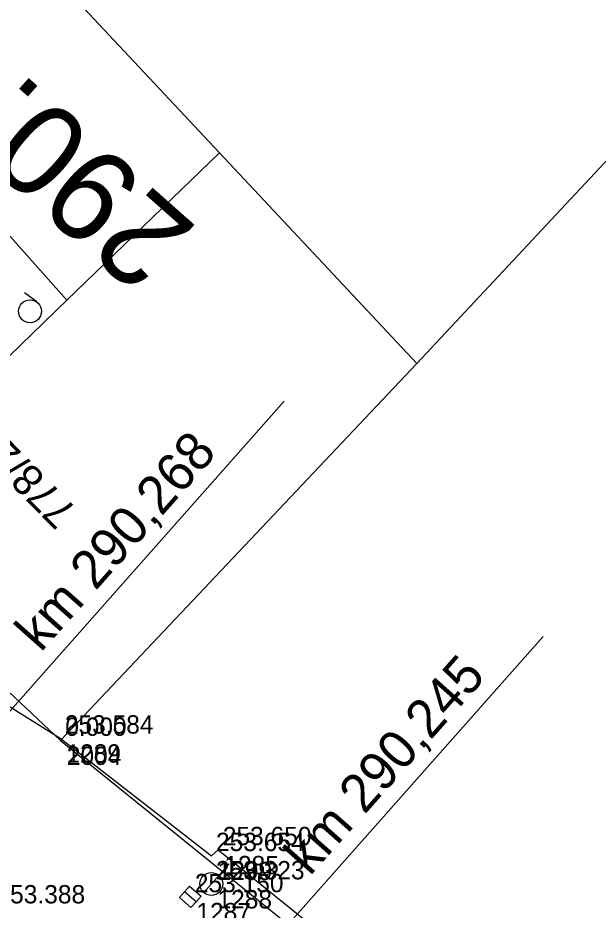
# Model space of a CAD drawing. Extents: x -496688 to -495455, y -1089309 to -1088026.
# Drawn here: x -496446 to -496408.1, y -1088158.4 to -1088100 of the extents above; entities that cross this region are included whole.
import ezdxf

# ---------------------------------------------------------------- set-up
doc = ezdxf.new("R2010")
doc.units = 0
for name, color, linetype in [('Vrstva 17', 7, 'Continuous'), ('Vrstva 43', 7, 'Continuous'), ('Vrstva 47', 7, 'Continuous'), ('Vrstva 53', 7, 'Continuous'), ('Vrstva 55', 7, 'Continuous'), ('Vrstva 57', 7, 'Continuous'), ('Vrstva 58', 7, 'Continuous'), ('Vrstva 6', 7, 'Continuous'), ('Vrstva 60', 7, 'Continuous'), ('Vrstva 61', 7, 'Continuous'), ('Vrstva 7', 7, 'Continuous')]:
    doc.layers.add(name, color=color, linetype=linetype)

msp = doc.modelspace()

# ---------------------------------------------------------------- linework, layer by layer
at = {"layer": 'Vrstva 17'}
for points in [[(-496457.064, -1088146.101), (-496452.487, -1088141.333), (-496443.246, -1088147.122)], [(-496443.246, -1088147.122), (-496433.359, -1088154.805), (-496432.916, -1088154.419), (-496416.085, -1088168.035), (-496395.624, -1088184.914), (-496392.277, -1088180.784)]]:
    msp.add_lwpolyline(points, dxfattribs=at)
at = {"layer": 'Vrstva 43'}
msp.add_lwpolyline([(-496434.367, -1088157.826), (-496434.697, -1088158.201), (-496435.448, -1088157.54), (-496434.787, -1088156.789), (-496434.036, -1088157.45), (-496434.367, -1088157.826), (-496435.117, -1088157.164)], dxfattribs=at)
at = {"layer": 'Vrstva 47'}
msp.add_line((-496433.862, -1088157.214), (-496432.204, -1088155.343), dxfattribs=at)
msp.add_circle((-496433.365, -1088156.653), 0.75, dxfattribs=at)
at = {"layer": 'Vrstva 53'}
msp.add_lwpolyline([(-496539.03, -1088065.6), (-496535.97, -1088067.83), (-496531.62, -1088071.46), (-496507.63, -1088096.03), (-496458.59, -1088146.6), (-496452.94, -1088142.96), (-496452.25, -1088138.8), (-496443.22, -1088147.27), (-496395.64, -1088185.72), (-496395.1, -1088185.29), (-496369.57, -1088204.88), (-496360, -1088212.22), (-496349.3, -1088220.43), (-496330.37, -1088232.05), (-496312.02, -1088243.31), (-496311.81, -1088243.59), (-496302.57, -1088250.38)], dxfattribs=at)
at = {"layer": 'Vrstva 55'}
for p, q in [((-496432.83, -1088108.84), (-496474.62, -1088064.21)), ((-496470.72, -1088087.17), (-496442.81, -1088118.48)), ((-496405.88, -1088107.6), (-496419.93, -1088122.62)), ((-496442.81, -1088118.48), (-496432.83, -1088108.84)), ((-496419.93, -1088122.62), (-496432.83, -1088108.84)), ((-496457.27, -1088132.43), (-496442.81, -1088118.48)), ((-496419.93, -1088122.62), (-496443.22, -1088147.27)), ((-496443.22, -1088147.27), (-496452.25, -1088138.8))]:
    msp.add_line(p, q, dxfattribs=at)
at = {"layer": 'Vrstva 58'}
msp.add_line((-496444.778, -1088118.596), (-496445.584, -1088118.005), dxfattribs=at)
msp.add_circle((-496445.221, -1088119.201), 0.75, dxfattribs=at)
at = {"layer": 'Vrstva 6'}
for p, q in [((-496474.423, -1088176.807), (-496428.593, -1088125.092)), ((-496451.393, -1088185.298), (-496411.659, -1088140.476))]:
    msp.add_line(p, q, dxfattribs=at)
at = {"layer": 'Vrstva 60'}
for p, q in [((-496443.246, -1088147.122), (-496443.246, -1088147.122)), ((-496443.246, -1088147.122), (-496443.246, -1088147.122)), ((-496443.22, -1088147.27), (-496443.22, -1088147.27)), ((-496443.22, -1088147.27), (-496443.22, -1088147.27)), ((-496432.916, -1088154.419), (-496432.916, -1088154.419)), ((-496432.916, -1088154.419), (-496432.916, -1088154.419)), ((-496433.359, -1088154.805), (-496433.359, -1088154.805)), ((-496433.359, -1088154.805), (-496433.359, -1088154.805)), ((-496433.365, -1088156.653), (-496433.365, -1088156.653)), ((-496433.365, -1088156.653), (-496433.365, -1088156.653)), ((-496434.742, -1088157.495), (-496434.742, -1088157.495)), ((-496434.742, -1088157.495), (-496434.742, -1088157.495))]:
    msp.add_line(p, q, dxfattribs=at)

# ---------------------------------------------------------------- texts
at = {"layer": 'Vrstva 57'}
msp.add_text('778/2', height=2, rotation=134.37899, dxfattribs=at).set_placement((-496442.067, -1088132.202))
at = {"layer": 'Vrstva 6'}
for s, rotation, p in [('km 290,268', 48.45262, (-496444.519, -1088141.555)), ('km 290,245', 48.44304, (-496426.924, -1088156.189))]:
    msp.add_text(s, height=2.5, rotation=rotation, dxfattribs=at).set_placement(p)
at = {"layer": 'Vrstva 60'}
for s, p in [('2004', (-496442.82, -1088148.87)), ('2004', (-496442.82, -1088148.87)), ('1289', (-496442.846, -1088148.722)), ('1289', (-496442.846, -1088148.722)), ('1299', (-496432.959, -1088156.405)), ('1299', (-496432.959, -1088156.405)), ('1285', (-496432.516, -1088156.019)), ('1285', (-496432.516, -1088156.019)), ('1288', (-496432.965, -1088158.253)), ('1288', (-496432.965, -1088158.253)), ('1287', (-496434.342, -1088159.095)), ('1287', (-496434.342, -1088159.095))]:
    msp.add_text(s, height=1.2, dxfattribs=at).set_placement(p)
at = {"layer": 'Vrstva 61'}
for s, p in [('253.584', (-496442.946, -1088146.822)), ('253.584', (-496442.946, -1088146.822)), ('0.000', (-496442.92, -1088146.97)), ('0.000', (-496442.92, -1088146.97)), ('253.650', (-496432.616, -1088154.119)), ('253.650', (-496432.616, -1088154.119)), ('253.654', (-496433.059, -1088154.505)), ('253.654', (-496433.059, -1088154.505)), ('253.323', (-496433.065, -1088156.353)), ('253.323', (-496433.065, -1088156.353)), ('253.150', (-496434.442, -1088157.195)), ('253.150', (-496434.442, -1088157.195)), ('253.388', (-496447.419, -1088157.928)), ('253.388', (-496447.419, -1088157.928))]:
    msp.add_text(s, height=1.2, dxfattribs=at).set_placement(p)
at = {"layer": 'Vrstva 7'}
msp.add_text('290.3', height=6, rotation=138.50541, dxfattribs=at).set_placement((-496434.165, -1088113.811))

doc.saveas('drawing.dxf')
